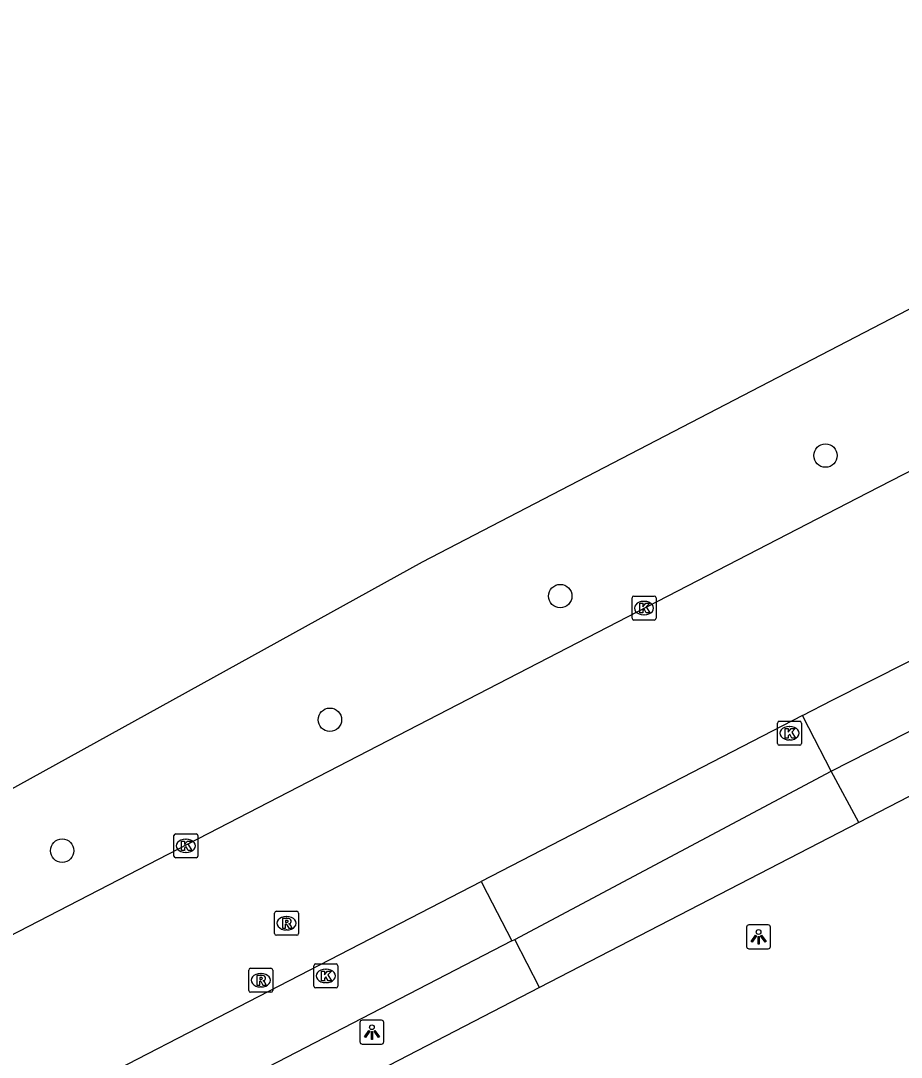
# Model space of a CAD drawing. Extents: x 156651 to 158072, y 387631 to 388990.
# Drawn here: x 157592.72 to 157629.49, y 388622.71 to 388665.96 of the extents above; entities that cross this region are included whole.
import ezdxf

# ---------------------------------------------------------------- set-up
doc = ezdxf.new("R2010")
doc.units = 0
for name, color, linetype in [('IMGEO_Boom', 7, 'Continuous'), ('IMGEO_Groenvoorziening', 7, 'Continuous'), ('IMGEO_Kolk', 7, 'Continuous'), ('IMGEO_Lichtpunt', 7, 'Continuous'), ('IMGEO_Parkeervlak_open', 7, 'Continuous'), ('IMGEO_Rijbaan_lokaal_gesloten', 7, 'Continuous'), ('IMGEO_Rioolput', 7, 'Continuous'), ('IMGEO_Voetpad_open', 7, 'Continuous')]:
    doc.layers.add(name, color=color, linetype=linetype)

msp = doc.modelspace()

# ---------------------------------------------------------------- linework, layer by layer
at = {"layer": 'IMGEO_Boom'}
for centre in [(157626.323, 388647.813), (157615.247, 388641.952), (157605.628, 388636.791), (157594.45, 388631.327)]:
    msp.add_circle(centre, 0.489, dxfattribs=at)
at = {"layer": 'IMGEO_Groenvoorziening'}
msp.add_lwpolyline([(157673.726, 388668.041), (157670.98, 388669.045), (157663.857, 388670.063), (157657.977, 388668.537), (157609.481, 388643.37), (157537.398, 388603.555)], dxfattribs=at)
at = {"layer": 'IMGEO_Kolk'}
for p, q in [((157618.319, 388641.951), (157619.171, 388641.951)), ((157618.244, 388641.025), (157618.244, 388641.877)), ((157618.732, 388641.731), (157618.757, 388641.731)), ((157619.245, 388641.877), (157619.245, 388641.025)), ((157618.755, 388641.171), (157618.73, 388641.171)), ((157619.171, 388640.951), (157618.319, 388640.951)), ((157624.393, 388636.729), (157625.245, 388636.729)), ((157624.318, 388635.803), (157624.318, 388636.655)), ((157624.806, 388636.509), (157624.831, 388636.509)), ((157625.319, 388636.655), (157625.319, 388635.803)), ((157624.829, 388635.949), (157624.804, 388635.949)), ((157625.245, 388635.729), (157624.393, 388635.729)), ((157599.115, 388631.104), (157599.115, 388631.956)), ((157599.19, 388632.03), (157600.042, 388632.03)), ((157600.116, 388631.956), (157600.116, 388631.104)), ((157599.603, 388631.81), (157599.628, 388631.81)), ((157599.626, 388631.25), (157599.601, 388631.25)), ((157600.042, 388631.03), (157599.19, 388631.03)), ((157604.957, 388625.676), (157604.957, 388626.528)), ((157605.032, 388626.602), (157605.884, 388626.602)), ((157605.445, 388626.382), (157605.47, 388626.382)), ((157605.958, 388626.528), (157605.958, 388625.676)), ((157605.884, 388625.602), (157605.032, 388625.602)), ((157605.468, 388625.822), (157605.443, 388625.822))]:
    msp.add_line(p, q, dxfattribs=at)
for points in [[(157618.319, 388641.951), (157619.171, 388641.951)], [(157618.244, 388641.025), (157618.244, 388641.877)], [(157618.565, 388641.651), (157618.688, 388641.651), (157618.688, 388641.5), (157618.818, 388641.651), (157618.982, 388641.651), (157618.836, 388641.5), (157618.989, 388641.251), (157618.837, 388641.251), (157618.752, 388641.415), (157618.688, 388641.348), (157618.688, 388641.251), (157618.565, 388641.251), (157618.565, 388641.651)], [(157619.245, 388641.877), (157619.245, 388641.025)], [(157619.171, 388640.951), (157618.319, 388640.951)], [(157624.393, 388636.729), (157625.245, 388636.729)], [(157624.318, 388635.803), (157624.318, 388636.655)], [(157624.639, 388636.429), (157624.762, 388636.429), (157624.762, 388636.278), (157624.892, 388636.429), (157625.056, 388636.429), (157624.91, 388636.278), (157625.063, 388636.029), (157624.911, 388636.029), (157624.826, 388636.193), (157624.762, 388636.126), (157624.762, 388636.029), (157624.639, 388636.029), (157624.639, 388636.429)], [(157625.319, 388636.655), (157625.319, 388635.803)], [(157625.245, 388635.729), (157624.393, 388635.729)], [(157599.115, 388631.104), (157599.115, 388631.956)], [(157599.19, 388632.03), (157600.042, 388632.03)], [(157600.116, 388631.956), (157600.116, 388631.104)], [(157599.436, 388631.73), (157599.559, 388631.73), (157599.559, 388631.579), (157599.689, 388631.73), (157599.853, 388631.73), (157599.707, 388631.579), (157599.86, 388631.33), (157599.708, 388631.33), (157599.623, 388631.494), (157599.559, 388631.427), (157599.559, 388631.33), (157599.436, 388631.33), (157599.436, 388631.73)], [(157600.042, 388631.03), (157599.19, 388631.03)], [(157604.957, 388625.676), (157604.957, 388626.528)], [(157605.032, 388626.602), (157605.884, 388626.602)], [(157605.958, 388626.528), (157605.958, 388625.676)], [(157605.278, 388626.302), (157605.401, 388626.302), (157605.401, 388626.151), (157605.531, 388626.302), (157605.695, 388626.302), (157605.549, 388626.151), (157605.702, 388625.902), (157605.55, 388625.902), (157605.465, 388626.066), (157605.401, 388625.999), (157605.401, 388625.902), (157605.278, 388625.902), (157605.278, 388626.302)], [(157605.884, 388625.602), (157605.032, 388625.602)]]:
    msp.add_lwpolyline(points, dxfattribs=at)
for centre, start, end in [((157618.321, 388641.875), 91.552, 178.448), ((157618.321, 388641.875), 91.552, 178.448), ((157619.169, 388641.875), 1.552, 88.448), ((157619.169, 388641.875), 1.552, 88.448), ((157618.321, 388641.027), 181.552, 268.448), ((157618.321, 388641.027), 181.552, 268.448), ((157619.169, 388641.027), 271.552, 358.448), ((157619.169, 388641.027), 271.552, 358.448), ((157624.395, 388636.653), 91.552, 178.448), ((157624.395, 388636.653), 91.552, 178.448), ((157625.243, 388636.653), 1.552, 88.448), ((157625.243, 388636.653), 1.552, 88.448), ((157624.395, 388635.805), 181.552, 268.448), ((157624.395, 388635.805), 181.552, 268.448), ((157625.243, 388635.805), 271.552, 358.448), ((157625.243, 388635.805), 271.552, 358.448), ((157599.192, 388631.954), 91.552, 178.448), ((157599.192, 388631.954), 91.552, 178.448), ((157600.04, 388631.954), 1.552, 88.448), ((157600.04, 388631.954), 1.552, 88.448), ((157599.192, 388631.106), 181.552, 268.448), ((157599.192, 388631.106), 181.552, 268.448), ((157600.04, 388631.106), 271.552, 358.448), ((157600.04, 388631.106), 271.552, 358.448), ((157605.034, 388626.526), 91.552, 178.448), ((157605.034, 388626.526), 91.552, 178.448), ((157605.882, 388626.526), 1.552, 88.448), ((157605.882, 388626.526), 1.552, 88.448), ((157605.034, 388625.678), 181.552, 268.448), ((157605.034, 388625.678), 181.552, 268.448), ((157605.882, 388625.678), 271.552, 358.448), ((157605.882, 388625.678), 271.552, 358.448)]:
    msp.add_arc(centre, 0.0765, start, end, dxfattribs=at)
for centre, major_axis, ratio, start_param, end_param in [((157618.731, 388641.451), (-0.387, 0.002), 0.722429, 4.712389, 7.853982), ((157618.756, 388641.451), (-0.39, 0.002), 0.717154, 1.570796, 4.712389), ((157624.805, 388636.229), (-0.387, 0.002), 0.722429, 4.712389, 7.853982), ((157624.83, 388636.229), (-0.39, 0.002), 0.717154, 1.570796, 4.712389), ((157599.602, 388631.53), (-0.387, 0.002), 0.722429, 4.712389, 7.853982), ((157599.627, 388631.53), (-0.39, 0.002), 0.717154, 1.570796, 4.712389), ((157605.444, 388626.102), (-0.387, 0.002), 0.722429, 4.712389, 7.853982), ((157605.469, 388626.102), (-0.39, 0.002), 0.717154, 1.570796, 4.712389)]:
    msp.add_ellipse(centre, major_axis=major_axis, ratio=ratio, start_param=start_param, end_param=end_param, dxfattribs=at)
at = {"layer": 'IMGEO_Lichtpunt'}
for p, q in [((157623.029, 388628.136), (157623.029, 388627.329)), ((157623.029, 388628.136), (157623.029, 388627.329)), ((157623.931, 388628.231), (157623.123, 388628.231)), ((157623.931, 388628.231), (157623.123, 388628.231)), ((157624.025, 388627.329), (157624.025, 388628.136)), ((157624.025, 388627.329), (157624.025, 388628.136)), ((157623.123, 388627.235), (157623.931, 388627.235)), ((157623.123, 388627.235), (157623.931, 388627.235)), ((157606.884, 388624.161), (157606.884, 388623.354)), ((157606.884, 388624.161), (157606.884, 388623.354)), ((157607.786, 388624.256), (157606.978, 388624.256)), ((157607.786, 388624.256), (157606.978, 388624.256)), ((157607.88, 388623.354), (157607.88, 388624.161)), ((157607.88, 388623.354), (157607.88, 388624.161)), ((157606.978, 388623.26), (157607.786, 388623.26)), ((157606.978, 388623.26), (157607.786, 388623.26))]:
    msp.add_line(p, q, dxfattribs=at)
for points in [[(157623.403, 388627.8), (157623.442, 388627.772), (157623.254, 388627.51), (157623.216, 388627.537), (157623.403, 388627.8)], [(157623.505, 388627.752), (157623.552, 388627.752), (157623.552, 388627.43), (157623.505, 388627.43), (157623.505, 388627.752)], [(157623.615, 388627.772), (157623.653, 388627.799), (157623.84, 388627.537), (157623.801, 388627.509), (157623.615, 388627.772)], [(157607.258, 388623.825), (157607.297, 388623.797), (157607.109, 388623.535), (157607.071, 388623.562), (157607.258, 388623.825)], [(157607.36, 388623.777), (157607.407, 388623.777), (157607.407, 388623.455), (157607.36, 388623.455), (157607.36, 388623.777)], [(157607.47, 388623.797), (157607.508, 388623.824), (157607.695, 388623.562), (157607.656, 388623.534), (157607.47, 388623.797)]]:
    msp.add_lwpolyline(points, dxfattribs=at)
for centre in [(157623.528, 388627.934), (157607.383, 388623.959)]:
    msp.add_circle(centre, 0.0994, dxfattribs=at)
for centre, start, end in [((157623.123, 388628.136), 90, 180), ((157623.123, 388628.136), 90, 180), ((157623.931, 388628.136), 0, 90), ((157623.931, 388628.136), 0, 90), ((157623.123, 388627.329), 180, 270), ((157623.123, 388627.329), 180, 270), ((157623.931, 388627.329), 270, 0), ((157623.931, 388627.329), 270, 360), ((157606.978, 388624.161), 90, 180), ((157606.978, 388624.161), 90, 180), ((157607.786, 388624.161), 0, 90), ((157607.786, 388624.161), 0, 90), ((157606.978, 388623.354), 180, 270), ((157606.978, 388623.354), 180, 270), ((157607.786, 388623.354), 270, 0), ((157607.786, 388623.354), 270, 360)]:
    msp.add_arc(centre, 0.0946, start, end, dxfattribs=at)
at = {"layer": 'IMGEO_Parkeervlak_open'}
for points in [[(157626.556, 388634.652), (157625.623, 388636.46), (157625.362, 388636.967)], [(157611.947, 388630.046), (157612.197, 388629.561), (157613.229, 388627.56)]]:
    msp.add_lwpolyline(points, dxfattribs=at)
at = {"layer": 'IMGEO_Rijbaan_lokaal_gesloten'}
for points in [[(157398.778, 388527.866), (157628.073, 388646.266), (157656.001, 388660.593), (157661.642, 388663.293), (157663.387, 388663.988), (157664.804, 388664.4), (157666.39, 388664.428), (157667.498, 388664.368), (157670.171, 388663.945), (157671.812, 388663.295), (157672.05, 388663.148)], [(157625.362, 388636.967), (157626.607, 388637.609), (157655.185, 388652.023)], [(157625.362, 388636.967), (157611.947, 388630.046)], [(157565.74, 388606.176), (157585.362, 388616.331), (157611.947, 388630.046)]]:
    msp.add_lwpolyline(points, dxfattribs=at)
at = {"layer": 'IMGEO_Rioolput'}
for p, q in [((157603.318, 388627.873), (157603.318, 388628.725)), ((157603.393, 388628.799), (157604.245, 388628.799)), ((157603.806, 388628.579), (157603.831, 388628.579)), ((157604.319, 388628.725), (157604.319, 388627.873)), ((157604.245, 388627.799), (157603.393, 388627.799)), ((157603.829, 388628.019), (157603.804, 388628.019)), ((157602.241, 388625.495), (157602.241, 388626.347)), ((157602.316, 388626.421), (157603.168, 388626.421)), ((157603.242, 388626.347), (157603.242, 388625.495)), ((157602.729, 388626.201), (157602.754, 388626.201)), ((157602.752, 388625.641), (157602.727, 388625.641)), ((157603.168, 388625.421), (157602.316, 388625.421))]:
    msp.add_line(p, q, dxfattribs=at)
for points in [[(157603.318, 388627.873), (157603.318, 388628.725)], [(157603.393, 388628.799), (157604.245, 388628.799)], [(157603.907, 388628.497), (157603.655, 388628.499), (157603.655, 388628.099)], [(157604.319, 388628.725), (157604.319, 388627.873)], [(157603.655, 388628.099), (157603.779, 388628.099), (157603.779, 388628.261), (157603.79, 388628.261)], [(157603.833, 388628.418), (157603.779, 388628.418), (157603.779, 388628.337)], [(157603.779, 388628.337), (157603.831, 388628.337)], [(157603.837, 388628.232), (157603.908, 388628.099), (157604.048, 388628.099), (157603.983, 388628.225)], [(157604.245, 388627.799), (157603.393, 388627.799)], [(157602.241, 388625.495), (157602.241, 388626.347)], [(157602.316, 388626.421), (157603.168, 388626.421)], [(157603.242, 388626.347), (157603.242, 388625.495)], [(157602.83, 388626.119), (157602.578, 388626.121), (157602.578, 388625.721)], [(157602.578, 388625.721), (157602.702, 388625.721), (157602.702, 388625.883), (157602.713, 388625.883)], [(157602.756, 388626.04), (157602.702, 388626.04), (157602.702, 388625.959)], [(157602.702, 388625.959), (157602.754, 388625.959)], [(157602.76, 388625.854), (157602.831, 388625.721), (157602.971, 388625.721), (157602.906, 388625.847)], [(157603.168, 388625.421), (157602.316, 388625.421)]]:
    msp.add_lwpolyline(points, dxfattribs=at)
for centre, radius, start, end in [((157603.395, 388628.723), 0.0765, 91.552, 178.448), ((157603.395, 388628.723), 0.0765, 91.552, 178.448), ((157603.906, 388628.387), 0.109, 350.3612, 89.416), ((157604.243, 388628.723), 0.0765, 1.552, 88.448), ((157604.243, 388628.723), 0.0765, 1.552, 88.448), ((157603.789, 388628.208), 0.0533, 26.0293, 88.6989), ((157603.815, 388628.526), 0.19, 274.7715, 282.9687), ((157603.839, 388628.322), 0.0964, 77.0061, 93.1865), ((157603.853, 388628.379), 0.0378, 276.6634, 79.6772), ((157603.904, 388628.387), 0.112, 277.5842, 350.9817), ((157603.888, 388628.172), 0.108, 29.5134, 73.7905), ((157603.395, 388627.875), 0.0765, 181.552, 268.448), ((157603.395, 388627.875), 0.0765, 181.552, 268.448), ((157604.243, 388627.875), 0.0765, 271.552, 358.448), ((157604.243, 388627.875), 0.0765, 271.552, 358.448), ((157602.318, 388626.345), 0.0765, 91.552, 178.448), ((157602.318, 388626.345), 0.0765, 91.552, 178.448), ((157603.166, 388626.345), 0.0765, 1.552, 88.448), ((157603.166, 388626.345), 0.0765, 1.552, 88.448), ((157602.712, 388625.83), 0.0533, 26.0293, 88.6989), ((157602.738, 388626.148), 0.19, 274.7715, 282.9687), ((157602.762, 388625.944), 0.0964, 77.0061, 93.1865), ((157602.776, 388626.001), 0.0378, 276.6634, 79.6772), ((157602.829, 388626.009), 0.109, 350.3612, 89.416), ((157602.827, 388626.009), 0.112, 277.5842, 350.9817), ((157602.811, 388625.794), 0.108, 29.5134, 73.7905), ((157602.318, 388625.497), 0.0765, 181.552, 268.448), ((157602.318, 388625.497), 0.0765, 181.552, 268.448), ((157603.166, 388625.497), 0.0765, 271.552, 358.448), ((157603.166, 388625.497), 0.0765, 271.552, 358.448)]:
    msp.add_arc(centre, radius, start, end, dxfattribs=at)
for centre, major_axis, ratio, start_param, end_param in [((157603.805, 388628.299), (-0.387, 0.002), 0.722429, 4.712389, 7.853982), ((157603.83, 388628.299), (-0.39, 0.002), 0.717154, 1.570796, 4.712389), ((157602.728, 388625.921), (-0.387, 0.002), 0.722429, 4.712389, 7.853982), ((157602.753, 388625.921), (-0.39, 0.002), 0.717154, 1.570796, 4.712389)]:
    msp.add_ellipse(centre, major_axis=major_axis, ratio=ratio, start_param=start_param, end_param=end_param, dxfattribs=at)
at = {"layer": 'IMGEO_Voetpad_open'}
for points in [[(157661.638, 388650.018), (157627.71, 388632.506)], [(157626.556, 388634.652), (157653.339, 388648.26)], [(157613.355, 388627.625), (157626.556, 388634.652)], [(157627.71, 388632.506), (157626.556, 388634.652)], [(157627.71, 388632.506), (157614.38, 388625.618)], [(157613.229, 388627.56), (157613.355, 388627.625)], [(157614.38, 388625.618), (157613.355, 388627.625)], [(157613.229, 388627.56), (157567.036, 388603.672)], [(157614.38, 388625.618), (157568.072, 388601.671)]]:
    msp.add_lwpolyline(points, dxfattribs=at)

doc.saveas('drawing.dxf')
